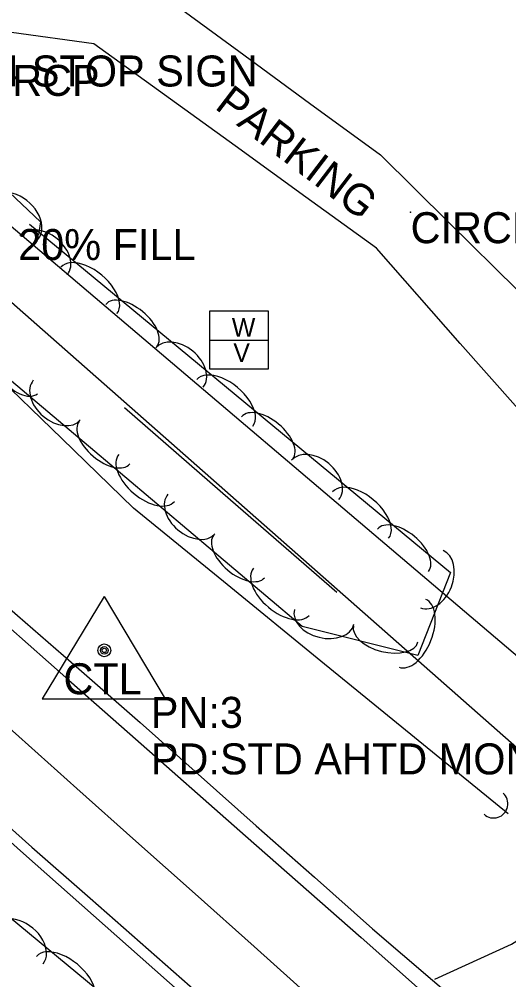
# Model space of a CAD drawing. Extents: x 1441650 to 1491889, y 345904 to 358319.
# Drawn here: x 1444615.3 to 1444694.2, y 355323 to 355477.9 of the extents above; entities that cross this region are included whole.
import ezdxf

# ---------------------------------------------------------------- set-up
doc = ezdxf.new("R2010")
doc.units = 0
for name, color, linetype in [('S_CROSS_DRAIN', 7, 'Continuous'), ('S_CROSS_DRAIN_ANNOT', 7, 'Continuous'), ('S_DITCHLINE', 7, 'Continuous'), ('S_EDGE_PAVEMENT', 7, 'Continuous'), ('S_GAS_UTILITIES', 7, 'Continuous'), ('S_GRAVEL_ROAD', 7, 'Continuous'), ('S_MSC_PT_SYM', 7, 'Continuous'), ('S_PARKING_ANNOT', 7, 'Continuous'), ('S_PAVEMENT_CROWN', 7, 'Continuous'), ('S_PRIMARY_CTL', 7, 'Continuous'), ('S_PRIMARY_CTL_ANNOT', 7, 'Continuous'), ('S_SHOULDER', 7, 'Continuous'), ('S_SIGN_ANNOT', 7, 'Continuous'), ('S_SURVEY_TEXT_ANNOT', 7, 'Continuous'), ('S_TREE', 7, 'Continuous'), ('S_WATER_UTILITIES', 7, 'Continuous')]:
    doc.layers.add(name, color=color, linetype=linetype)

msp = doc.modelspace()

# ---------------------------------------------------------------- linework, layer by layer
at = {"layer": 'S_CROSS_DRAIN'}
msp.add_arc((1444691.78, 355351.37), 2.3, 227.8537, 48.1829, dxfattribs=at)
at = {"layer": 'S_DITCHLINE'}
msp.add_lwpolyline([(1444694.14, 355349.74), (1444679.03, 355362.06), (1444663.92, 355374.38), (1444648.82, 355386.7), (1444633.71, 355399.02), (1444622.13, 355410.24), (1444610.55, 355421.46), (1444598.97, 355432.68), (1444587.39, 355443.9)], dxfattribs=at)
at = {"layer": 'S_EDGE_PAVEMENT'}
for points in [[(1444464.13, 355512.31), (1444473.63, 355503.84), (1444483.87, 355494.75), (1444494.11, 355485.67), (1444504.35, 355476.58), (1444514.59, 355467.5), (1444524.1, 355459.08), (1444533.62, 355450.66), (1444543.14, 355442.24), (1444552.65, 355433.82), (1444562.94, 355424.71), (1444573.22, 355415.59), (1444583.5, 355406.48), (1444593.78, 355397.36), (1444603.61, 355388.68), (1444613.44, 355379.99), (1444623.27, 355371.31), (1444633.1, 355362.62), (1444651.75, 355346.2), (1444670.41, 355329.78), (1444679.99, 355321.29), (1444689.57, 355312.79), (1444699.16, 355304.3)], [(1444457.08, 355486.38), (1444467.54, 355477.13), (1444478, 355467.88), (1444488.46, 355458.63), (1444498.92, 355449.37), (1444517.63, 355432.82), (1444536.33, 355416.26), (1444546.68, 355407.08), (1444557.02, 355397.9), (1444567.36, 355388.72), (1444577.71, 355379.54), (1444587.61, 355370.75), (1444597.52, 355361.96), (1444607.43, 355353.17), (1444617.33, 355344.39), (1444626.73, 355336.12), (1444636.14, 355327.85), (1444645.54, 355319.59), (1444654.94, 355311.32), (1444673.25, 355295.07), (1444691.56, 355278.83), (1444702.18, 355269.47)]]:
    msp.add_lwpolyline(points, dxfattribs=at)
at = {"layer": 'S_GAS_UTILITIES'}
msp.add_line((1443985.61, 355985.85), (1444831.24, 355240.87), dxfattribs=at)
at = {"layer": 'S_GRAVEL_ROAD'}
for points in [[(1444616.91, 355512.59), (1444617.75, 355503.7), (1444621.33, 355495.59), (1444627.91, 355489.45), (1444639.31, 355481.09), (1444650.71, 355472.72), (1444662.11, 355464.36), (1444673.51, 355455.99), (1444684.54, 355445.12), (1444695.57, 355434.24), (1444706.6, 355423.36), (1444717.64, 355412.49), (1444728.77, 355394.9), (1444734.98, 355375.68), (1444734.85, 355355.45), (1444725.22, 355340.08), (1444716.79, 355324.09), (1444715.82, 355310.2), (1444711.79, 355297.09)], [(1444682.29, 355323.09), (1444694.67, 355328.7), (1444705.54, 355335.56), (1444713.21, 355349.26), (1444718.69, 355365.39), (1444717.21, 355380.5), (1444711.33, 355394.2), (1444699.96, 355410.29), (1444686.41, 355425.61), (1444672.87, 355440.94), (1444661.48, 355449.19), (1444650.09, 355457.44), (1444638.7, 355465.69), (1444627.31, 355473.93), (1444614.04, 355475.76), (1444603.47, 355473.62), (1444590.04, 355464.55), (1444587.05, 355460.44)]]:
    msp.add_lwpolyline(points, dxfattribs=at)
at = {"layer": 'S_MSC_PT_SYM'}
msp.add_lwpolyline([(1444678.39, 355446.76), (1444678.39, 355446.81), (1444678.39, 355446.76), (1444678.34, 355446.76), (1444678.39, 355446.76), (1444678.39, 355446.71), (1444678.39, 355446.76), (1444678.44, 355446.76)], dxfattribs=at)
at = {"layer": 'S_PAVEMENT_CROWN'}
msp.add_lwpolyline([(1444446.35, 355511.86), (1444465.04, 355495.38), (1444475.49, 355486.12), (1444485.94, 355476.86), (1444496.38, 355467.59), (1444506.83, 355458.33), (1444516.21, 355450.03), (1444525.59, 355441.73), (1444534.97, 355433.43), (1444544.35, 355425.13), (1444555.02, 355415.66), (1444565.69, 355406.2), (1444576.36, 355396.74), (1444587.03, 355387.27), (1444596.41, 355378.91), (1444605.8, 355370.56), (1444615.18, 355362.2), (1444624.56, 355353.84), (1444634.09, 355345.33), (1444643.62, 355336.82), (1444653.14, 355328.32), (1444662.67, 355319.81), (1444681.27, 355303.39), (1444699.87, 355286.98)], dxfattribs=at)
at = {"layer": 'S_PRIMARY_CTL'}
for p, q in [((1444628.99, 355384.8), (1444618.95, 355368.29)), ((1444628.99, 355384.8), (1444638.81, 355368.29)), ((1444618.95, 355368.29), (1444638.81, 355368.29))]:
    msp.add_line(p, q, dxfattribs=at)
for radius in [1.04, 0.609, 0.344]:
    msp.add_circle((1444628.99, 355376.1), radius, dxfattribs=at)
at = {"layer": 'S_SHOULDER'}
for points in [[(1444456.05, 355485.31), (1444466.29, 355475.97), (1444476.54, 355466.63), (1444486.78, 355457.29), (1444497.02, 355447.95), (1444506.54, 355439.66), (1444516.06, 355431.37), (1444525.58, 355423.08), (1444535.11, 355414.79), (1444545.48, 355405.66), (1444555.86, 355396.53), (1444566.23, 355387.4), (1444576.61, 355378.27), (1444586.44, 355369.54), (1444596.27, 355360.82), (1444606.1, 355352.09), (1444615.94, 355343.36), (1444625.36, 355335.01), (1444634.79, 355326.66), (1444644.21, 355318.3), (1444653.64, 355309.95), (1444672.09, 355293.84), (1444690.54, 355277.73), (1444701.03, 355268.24)], [(1444505.97, 355478.19), (1444516.26, 355469.07), (1444525.69, 355460.69), (1444535.12, 355452.32), (1444544.55, 355443.95), (1444553.98, 355435.57), (1444564.3, 355426.43), (1444574.62, 355417.28), (1444584.95, 355408.13), (1444595.27, 355398.98), (1444605.14, 355390.35), (1444615.01, 355381.73), (1444624.88, 355373.1), (1444634.75, 355364.48), (1444644.13, 355356.16), (1444653.51, 355347.83), (1444662.89, 355339.51), (1444672.27, 355331.19), (1444681.93, 355322.91), (1444691.59, 355314.62), (1444701.25, 355306.34)]]:
    msp.add_lwpolyline(points, dxfattribs=at)
at = {"layer": 'S_TREE'}
for points in [[(1444616.91, 355444.83), (1444684.81, 355388.68), (1444679.54, 355375.27), (1444660.88, 355379.94), (1444614, 355419.53), (1444597.77, 355440.78), (1444597.42, 355452.69), (1444604.65, 355466.59), (1444608.97, 355461.79), (1444610.64, 355452.79), (1444618.71, 355445.2), (1444618.37, 355443.11)], [(1444632.24, 355415.29), (1444649.37, 355400.4), (1444666.5, 355385.51)], [(1444632.24, 355415.29), (1444649.37, 355400.4), (1444666.5, 355385.51)], [(1444542.83, 355196.2), (1444534.72, 355223.53), (1444542.12, 355235.06), (1444556.02, 355247.89), (1444554.42, 355266.57), (1444541.21, 355285.45), (1444550.87, 355309.2), (1444548.48, 355328.36), (1444533.4, 355336.23), (1444535.15, 355360.6), (1444553.41, 355373.79), (1444578.83, 355361.95), (1444673.4, 355283.71), (1444676.85, 355267.22), (1444662.93, 355242.3), (1444639.08, 355240.51), (1444608.89, 355247.04), (1444593.83, 355225.99), (1444600.7, 355197.69)]]:
    msp.add_lwpolyline(points, dxfattribs=at)
for centre, major_axis, ratio, start_param, end_param in [((1444614.65, 355445.75), (-3.61, 3.39), 0.685803, 3.142599, 6.284192), ((1444619.21, 355439.84), (-3.82, 3.16), 0.685193, 3.141627, 6.283219), ((1444626.51, 355434.14), (-4.52, 3.74), 0.549985, 3.141613, 6.283206), ((1444633.34, 355428.49), (-4.12, 3.41), 0.540606, 3.141613, 6.283205), ((1444614.67, 355422.15), (3.56, -4.66), 0.549994, 3.141593, 6.283185), ((1444641.11, 355421.72), (-3.82, 3.16), 0.685193, 3.141627, 6.283219), ((1444648.41, 355416.02), (-4.52, 3.74), 0.549985, 3.141613, 6.283206), ((1444621.33, 355416.45), (3.79, -3.2), 0.685193, 3.141593, 6.283185), ((1444655.25, 355410.37), (-4.12, 3.41), 0.540606, 3.141613, 6.283205), ((1444629.04, 355409.61), (4.08, -3.45), 0.540606, 3.141593, 6.283185), ((1444635.81, 355403.89), (4.48, -3.79), 0.549985, 3.141593, 6.283185), ((1444663.02, 355403.6), (-3.82, 3.16), 0.685193, 3.141627, 6.283219), ((1444670.32, 355397.91), (-4.52, 3.74), 0.549985, 3.141613, 6.283206), ((1444643.05, 355398.11), (3.79, -3.2), 0.685193, 3.141593, 6.283185), ((1444677.15, 355392.25), (-4.12, 3.41), 0.540606, 3.141613, 6.283205), ((1444650.75, 355391.27), (4.08, -3.45), 0.540606, 3.141593, 6.283185), ((1444681.81, 355387.57), (1.81, 4.61), 0.685305, 3.141593, 6.283185), ((1444657.53, 355385.54), (4.48, -3.79), 0.549985, 3.141593, 6.283185), ((1444678.67, 355378.86), (2.15, 5.46), 0.550075, 3.141593, 6.283185), ((1444664.45, 355381.5), (4.81, -1.2), 0.685205, 3.141593, 6.283185), ((1444674.38, 355378.75), (5.19, -1.3), 0.540616, 3.141593, 6.283185), ((1444615.29, 355328.7), (-3.82, 3.16), 0.685327, 3.141598, 6.283191), ((1444622.59, 355323), (-4.52, 3.74), 0.550093, 3.141596, 6.283189)]:
    msp.add_ellipse(centre, major_axis=major_axis, ratio=ratio, start_param=start_param, end_param=end_param, dxfattribs=at)
at = {"layer": 'S_WATER_UTILITIES'}
for p, q in [((1444590.73, 355464.17), (1444729.15, 355346.67)), ((1444646.01, 355430.84), (1444655.43, 355430.84)), ((1444646.01, 355421.42), (1444646.01, 355430.84)), ((1444655.43, 355430.84), (1444655.43, 355421.42)), ((1444646.01, 355426.15), (1444655.43, 355426.15)), ((1444655.43, 355421.42), (1444646.01, 355421.42))]:
    msp.add_line(p, q, dxfattribs=at)

# ---------------------------------------------------------------- texts
at = {"layer": 'S_CROSS_DRAIN_ANNOT'}
for s, p in [('DI:24" CN:10% TY:RCP', (1444556.76, 355465.51)), ('24" RCP 20% FILL', (1444587.45, 355439.04))]:
    msp.add_text(s, height=5, dxfattribs=at).set_placement(p)
at = {"layer": 'S_PARKING_ANNOT'}
msp.add_text('PARKING', height=5, rotation=322.6385, dxfattribs=at).set_placement((1444646.63, 355463.57))
at = {"layer": 'S_PRIMARY_CTL'}
msp.add_text('CTL', height=5, rotation=360, dxfattribs=at).set_placement((1444622.4, 355369.02))
at = {"layer": 'S_PRIMARY_CTL_ANNOT'}
for s, p in [('PN:3', (1444636.49, 355363.6)), ('PD:STD AHTD MON.STAMPED PN:3 JOB 050264', (1444636.49, 355356.1))]:
    msp.add_text(s, height=5, dxfattribs=at).set_placement(p)
at = {"layer": 'S_SIGN_ANNOT'}
msp.add_text('STOP SIGNCAP 4 STOP SIGN', height=5, dxfattribs=at).set_placement((1444559.71, 355467.03))
at = {"layer": 'S_SURVEY_TEXT_ANNOT'}
msp.add_text('CIRCLE DRIVE', height=5, dxfattribs=at).set_placement((1444678.39, 355441.76))
at = {"layer": 'S_WATER_UTILITIES'}
for s, p in [('W', (1444649.56, 355426.68)), ('V', (1444649.8, 355422.62))]:
    msp.add_text(s, height=3, rotation=360, dxfattribs=at).set_placement(p)

doc.saveas('drawing.dxf')
